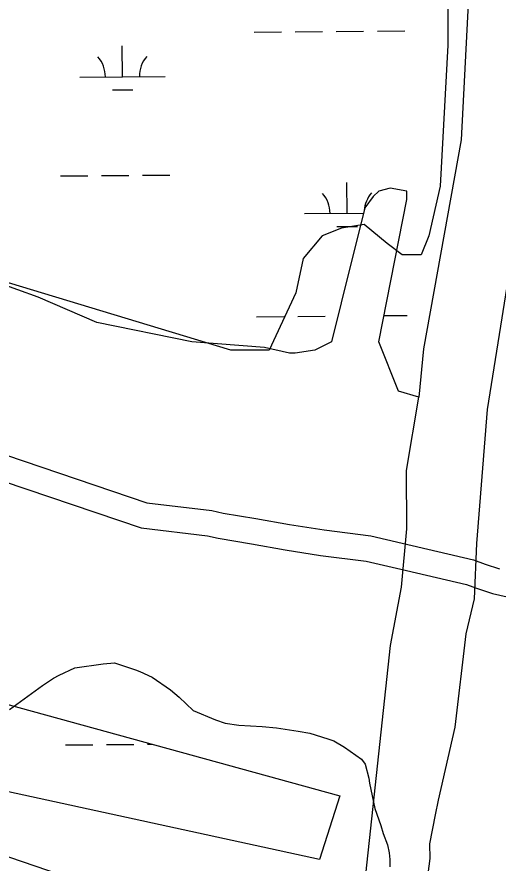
# Model space of a CAD drawing. Extents: x 3568792 to 3606828, y 529143 to 554785.
# Drawn here: x 3591456 to 3592019, y 541391 to 542380 of the extents above; entities that cross this region are included whole.
import ezdxf

# ---------------------------------------------------------------- set-up
doc = ezdxf.new("R2010")
doc.units = 0
for name, color, linetype in [('V-ROAD-CNTR', 7, 'Continuous'), ('V-SITE-VEGE', 7, 'Continuous'), ('V-TOPO-SHOR', 7, 'Continuous'), ('V-WETL-SWMP', 7, 'Continuous')]:
    doc.layers.add(name, color=color, linetype=linetype)

msp = doc.modelspace()

# ---------------------------------------------------------------- linework, layer by layer
at = {"layer": 'V-ROAD-CNTR'}
for points in [[(3591422.5586159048, 541874.5589871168), (3591607.826111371, 541811.9632683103), (3591683.7652564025, 541802.9523482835), (3591697.2858224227, 541799.9284446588), (3591735.272699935, 541793.3640221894), (3591774.758193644, 541786.5436917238), (3591815.1727281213, 541780.1020456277), (3591869.8328110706, 541773.1394919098), (3591906.717433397, 541764.7366159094), (3591990.1649604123, 541745.0577493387), (3592003.516201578, 541740.3350832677), (3592020.468505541, 541734.6096033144)], [(3591412.9273840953, 541846.1470128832), (3591601.185888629, 541782.5407316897), (3591678.7107435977, 541773.3416517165), (3591691.4541775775, 541770.4915553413), (3591730.165300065, 541763.8019778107), (3591769.843806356, 541756.9483082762), (3591810.9152718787, 541750.4019543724), (3591864.59318893, 541743.5645080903), (3591899.942566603, 541735.5113840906), (3591981.695039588, 541716.2322506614), (3591993.713798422, 541711.9809167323), (3592012.309494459, 541705.7003966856), (3592037.8718352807, 541699.8649553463)]]:
    msp.add_lwpolyline(points, dxfattribs=at)
at = {"layer": 'V-SITE-VEGE'}
for p, q in [((3591960.119, 542542.976), (3591960.119, 542346.9230000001)), ((3591960.119, 542346.9230000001), (3591951.214, 542182.059)), ((3591951.214, 542182.059), (3591937.857, 542124.135)), ((3591706.3140000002, 541990.462), (3591100.745, 542173.1479999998)), ((3591862.161, 542137.5030000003), (3591835.443, 542133.0460000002)), ((3591888.877, 542115.223), (3591862.161, 542137.5030000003)), ((3591835.443, 542133.046), (3591813.181, 542124.1349999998)), ((3591813.181, 542124.135), (3591790.919, 542097.401)), ((3591937.857, 542124.135), (3591928.95, 542101.8550000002)), ((3591906.686, 542101.8550000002), (3591888.877, 542115.223)), ((3591790.919, 542097.401), (3591782.0100000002, 542057.299)), ((3591928.95, 542101.8550000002), (3591906.686, 542101.8550000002)), ((3591782.0100000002, 542057.299), (3591750.842, 541990.462)), ((3591750.842, 541990.462), (3591706.3140000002, 541990.462))]:
    msp.add_line(p, q, dxfattribs=at)
msp.add_lwpolyline([(3591447.148, 541570.313), (3591485.757, 541598.189), (3591498.862, 541606.753), (3591505.4050000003, 541610.313), (3591523.575, 541618.832), (3591556.912, 541623.596), (3591569.95, 541624.9230000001), (3591594.483, 541616.741), (3591599.531, 541614.523), (3591613.943, 541607.88), (3591635.521, 541593.208), (3591645.5700000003, 541584.432), (3591662.079, 541569.084), (3591688.034, 541557.9940000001), (3591699.576, 541554.267), (3591715.4790000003, 541551.953), (3591742.965, 541550.255), (3591759.597, 541548.658), (3591784.892, 541544.807), (3591798.622, 541542.512), (3591819.548, 541535.808), (3591826.765, 541533.572), (3591839.002, 541526.224), (3591859.14, 541512.289), (3591863.4280000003, 541506.461), (3591867.619, 541489.778), (3591868.29, 541483.982), (3591874.5330000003, 541454.251), (3591881.592, 541434.648), (3591884.4020000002, 541425.212), (3591889.35, 541412.142), (3591891.435, 541402.713), (3591892.086, 541394.746), (3591892.006, 541386.063)], dxfattribs=at)
at = {"layer": 'V-TOPO-SHOR'}
for p, q in [((3591989.2897892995, 542505.6580154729), (3591975.7187890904, 542236.2830154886)), ((3591975.7187890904, 542236.2830154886), (3591931.3927899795, 541992.0490154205)), ((3591931.39278998, 541992.0490154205), (3591925.978790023, 541935.5380154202))]:
    msp.add_line(p, q, dxfattribs=at)
for points in [[(3591936.0862585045, 541372.0532035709), (3591939.291163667, 541395.9242343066), (3591939.1474942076, 541412.9544463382), (3591945.672240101, 541447.0723381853), (3591948.9346130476, 541464.1312841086), (3591968.6525201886, 541549.4547476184), (3591981.3572052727, 541658.5630401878), (3591991.2305257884, 541699.5217507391), (3591994.090624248, 541764.2652903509), (3592006.3930348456, 541921.0581766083), (3592041.9917983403, 542142.7670058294), (3592090.6113197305, 542436.1176611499), (3592086.659333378, 542500.8037329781), (3592089.806770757, 542531.4868485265), (3592096.3315166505, 542565.6047403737), (3592101.828119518, 542599.1079217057)], [(3588404.918, 542359.207), (3589525.9536967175, 541999.7666436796), (3591062.752992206, 541529.0388733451), (3591684.4916792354, 541316.28172767), (3591759.5970155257, 541296.4776188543), (3591820.675907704, 541324.2431681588), (3591847.8093113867, 541338.0972089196), (3591861.3185454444, 541351.8363141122), (3591873.9657627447, 541467.7566914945), (3591892.907854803, 541645.0432999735), (3591905.95734659, 541713.2790836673), (3591912.194753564, 541781.4573995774), (3591911.6200757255, 541849.5782477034), (3591925.978790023, 541935.5380154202)]]:
    msp.add_lwpolyline(points, dxfattribs=at)
at = {"layer": 'V-WETL-SWMP'}
for p, q in [((3591989.2897892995, 542505.6580154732), (3591975.7187890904, 542236.2830154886)), ((3591733.5526959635, 542362.1843221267), (3591765.5515567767, 542362.4542705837)), ((3591781.550987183, 542362.589244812), (3591813.5498479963, 542362.859193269)), ((3591829.5492784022, 542362.9941674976), (3591861.5481392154, 542363.2641159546)), ((3591877.5475696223, 542363.3990901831), (3591909.546430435, 542363.66903864)), ((3591579.3942531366, 542310.1400066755), (3591579.090561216, 542346.1387256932)), ((3591529.396033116, 542309.7182122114), (3591629.392473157, 542310.5618011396)), ((3591567.5248544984, 542294.6083250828), (3591591.524000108, 542294.8107864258)), ((3591975.7187890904, 542236.2830154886), (3591931.39278998, 541992.0490154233)), ((3591506.9626377, 542194.0928523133), (3591538.961498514, 542194.3628007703)), ((3591554.9609289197, 542194.4977749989), (3591586.959789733, 542194.7677234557)), ((3591602.95922014, 542194.9026976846), (3591634.9580809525, 542195.1726461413)), ((3591842.186395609, 542150.4892113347), (3591841.882703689, 542186.4879303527)), ((3591879.396753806, 542176.4290180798), (3591872.8617540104, 542169.8940180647)), ((3591892.467753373, 542179.6970181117), (3591879.396753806, 542176.42901808)), ((3591912.072752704, 542176.4290181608), (3591892.467753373, 542179.6970181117)), ((3591912.0727526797, 542166.6260181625), (3591912.072752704, 542176.4290181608)), ((3591872.8617540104, 542169.8940180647), (3591863.059754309, 542156.824018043)), ((3591879.3967533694, 541999.982018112), (3591912.0727526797, 542166.6260181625)), ((3591863.059754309, 542156.824018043), (3591835.28975497, 542045.7430179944)), ((3591792.188175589, 542150.0674168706), (3591861.516835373, 542150.6522865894)), ((3591830.316996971, 542134.957529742), (3591854.3161425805, 542135.1599910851)), ((3591480.757766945, 542052.2630171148), (3591389.266770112, 542084.9380168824)), ((3591549.375764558, 542022.8550172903), (3591480.757766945, 542052.2630171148)), ((3591835.28975497, 542045.7430179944), (3591823.8487552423, 541999.9820179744)), ((3591736.359104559, 542029.5211596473), (3591768.357965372, 542029.7911081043)), ((3591784.357395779, 542029.9260823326), (3591816.356256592, 542030.1960307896)), ((3591885.4354676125, 542030.7787961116), (3591912.352839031, 542031.0058761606)), ((3591660.4717607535, 541999.9820175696), (3591549.375764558, 542022.8550172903)), ((3591745.427757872, 541993.4470177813), (3591660.4717607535, 541999.9820175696)), ((3591823.8487552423, 541999.9820179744), (3591804.2437558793, 541990.1790179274)), ((3591902.3998773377, 541942.2410090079), (3591879.3967533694, 541999.982018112)), ((3591774.8357568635, 541986.9120178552), (3591745.427757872, 541993.4470177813)), ((3591804.2437558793, 541990.1790179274), (3591781.3707566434, 541986.9120178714)), ((3591931.39278998, 541992.0490154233), (3591925.978790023, 541935.5380154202)), ((3591781.3707566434, 541986.9120178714), (3591774.8357568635, 541986.9120178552)), ((3591925.978790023, 541935.5380154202), (3591902.3998773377, 541942.2410090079)), ((3591512.5753471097, 541528.7665248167), (3591544.5742084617, 541529.0364732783)), ((3591560.5736391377, 541529.1714475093), (3591592.57250049, 541529.4413959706)), ((3591608.5719311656, 541529.5763702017), (3591613.705652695, 541529.6196792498))]:
    msp.add_line(p, q, dxfattribs=at)
msp.add_lwpolyline([(3590371.117, 541838.074), (3588270.0300000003, 542505.791), (3588225.759, 542520.99), (3588192.711, 542533.127), (3588143.751, 542553.697), (3588103.63, 542569.45), (3588067.072, 542586.356), (3588072.522, 542599.925), (3588097.052, 542694.4400000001), (3588118.2290000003, 542745.17), (3588138.788, 542792.9450000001), (3589263.858, 542409.973), (3590128.217, 542113.096), (3590754.833, 541905.544), (3590842.804, 541741.884), (3591833.541, 541469.089), (3591809.927, 541394.755), (3591237.608, 541519.236), (3590769.126, 541711.588)], close=True, dxfattribs=at)
for centre, radius, start, end in [((3591524.1492782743, 542310.1487696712), 35.24628790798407, 359.71152651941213, 41.25518485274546), ((3591634.631217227, 542311.0808162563), 35.246287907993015, 139.71152354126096, 181.25518187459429), ((3591786.941420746, 542150.4979743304), 35.24628790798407, 359.71152651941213, 41.25518485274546), ((3591897.4233596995, 542151.4300209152), 35.246287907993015, 139.71152354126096, 176.5549016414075)]:
    msp.add_arc(centre, radius, start, end, dxfattribs=at)

doc.saveas('drawing.dxf')
